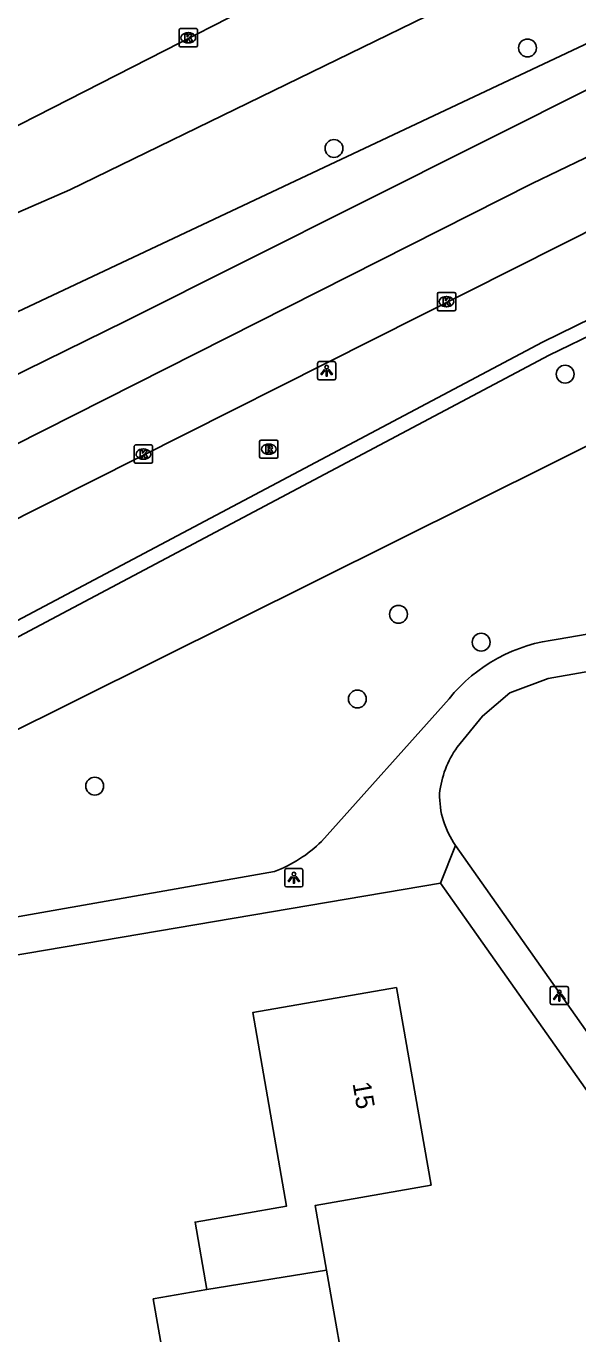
# Model space of a CAD drawing. Extents: x 162880 to 165536, y 384011 to 385179.
# Drawn here: x 164062.1 to 164092.3, y 384837.1 to 384908.7 of the extents above; entities that cross this region are included whole.
import ezdxf

# ---------------------------------------------------------------- set-up
doc = ezdxf.new("R2010")
doc.units = 0
for name, color, linetype in [('IMGEO_Berm_groen', 7, 'Continuous'), ('IMGEO_Boom', 7, 'Continuous'), ('IMGEO_Kolk', 7, 'Continuous'), ('IMGEO_Lichtpunt', 7, 'Continuous'), ('IMGEO_Loofbos', 7, 'Continuous'), ('IMGEO_Muur', 7, 'Continuous'), ('IMGEO_Pand', 7, 'Continuous'), ('IMGEO_Pand_nummerreeks', 7, 'Continuous'), ('IMGEO_Rijbaan_regionaal_gesloten', 7, 'Continuous'), ('IMGEO_Rioolput', 7, 'Continuous'), ('IMGEO_Voetpad_open', 7, 'Continuous')]:
    doc.layers.add(name, color=color, linetype=linetype)

msp = doc.modelspace()

# ---------------------------------------------------------------- linework, layer by layer
at = {"layer": 'IMGEO_Berm_groen'}
msp.add_lwpolyline([(164032.217, 384879.224), (164014.851, 384870.509), (164000.823, 384865.023), (164000, 384866.661), (163999.359, 384867.935), (164000, 384868.261), (164031.141, 384884.054), (164051.674, 384894.17), (164064.505, 384899.777), (164088.191, 384911.335), (164096.663, 384913.702), (164127.582, 384928.701), (164147.03, 384936.344), (164147.757, 384935.078), (164145.154, 384932.484), (164032.217, 384879.224)], dxfattribs=at)
at = {"layer": 'IMGEO_Boom'}
for centre in [(164089.567, 384907.542), (164078.97, 384902.036), (164091.626, 384889.665), (164082.501, 384876.507), (164087.028, 384874.977), (164080.251, 384871.865), (164065.869, 384867.091)]:
    msp.add_circle(centre, 0.489, dxfattribs=at)
at = {"layer": 'IMGEO_Kolk'}
for p, q in [((164070.565, 384908.601), (164071.417, 384908.601)), ((164070.49, 384907.675), (164070.49, 384908.527)), ((164070.978, 384908.381), (164071.003, 384908.381)), ((164071.491, 384908.527), (164071.491, 384907.675)), ((164071.417, 384907.601), (164070.565, 384907.601)), ((164071.001, 384907.821), (164070.976, 384907.821)), ((164084.632, 384893.215), (164084.632, 384894.067)), ((164084.707, 384894.141), (164085.559, 384894.141)), ((164085.12, 384893.921), (164085.145, 384893.921)), ((164085.633, 384894.067), (164085.633, 384893.215)), ((164085.559, 384893.141), (164084.707, 384893.141)), ((164085.143, 384893.361), (164085.118, 384893.361)), ((164068.034, 384884.86), (164068.034, 384885.712)), ((164068.109, 384885.786), (164068.961, 384885.786)), ((164069.035, 384885.712), (164069.035, 384884.86)), ((164068.545, 384885.006), (164068.52, 384885.006)), ((164068.522, 384885.566), (164068.547, 384885.566)), ((164068.961, 384884.786), (164068.109, 384884.786))]:
    msp.add_line(p, q, dxfattribs=at)
for points in [[(164070.565, 384908.601), (164071.417, 384908.601)], [(164070.49, 384907.675), (164070.49, 384908.527)], [(164070.811, 384908.301), (164070.934, 384908.301), (164070.934, 384908.15), (164071.064, 384908.301), (164071.228, 384908.301), (164071.082, 384908.15), (164071.235, 384907.901), (164071.083, 384907.901), (164070.998, 384908.065), (164070.934, 384907.998), (164070.934, 384907.901), (164070.811, 384907.901), (164070.811, 384908.301)], [(164071.491, 384908.527), (164071.491, 384907.675)], [(164071.417, 384907.601), (164070.565, 384907.601)], [(164084.632, 384893.215), (164084.632, 384894.067)], [(164084.707, 384894.141), (164085.559, 384894.141)], [(164084.953, 384893.841), (164085.076, 384893.841), (164085.076, 384893.69), (164085.206, 384893.841), (164085.37, 384893.841), (164085.224, 384893.69), (164085.377, 384893.441), (164085.225, 384893.441), (164085.14, 384893.605), (164085.076, 384893.538), (164085.076, 384893.441), (164084.953, 384893.441), (164084.953, 384893.841)], [(164085.633, 384894.067), (164085.633, 384893.215)], [(164085.559, 384893.141), (164084.707, 384893.141)], [(164068.034, 384884.86), (164068.034, 384885.712)], [(164068.109, 384885.786), (164068.961, 384885.786)], [(164069.035, 384885.712), (164069.035, 384884.86)], [(164068.355, 384885.486), (164068.478, 384885.486), (164068.478, 384885.335), (164068.608, 384885.486), (164068.772, 384885.486), (164068.626, 384885.335), (164068.779, 384885.086), (164068.627, 384885.086), (164068.542, 384885.25), (164068.478, 384885.183), (164068.478, 384885.086), (164068.355, 384885.086), (164068.355, 384885.486)], [(164068.961, 384884.786), (164068.109, 384884.786)]]:
    msp.add_lwpolyline(points, dxfattribs=at)
for centre, start, end in [((164070.567, 384908.525), 91.55205, 178.44795), ((164070.567, 384908.525), 91.55205, 178.44795), ((164071.415, 384908.525), 1.55205, 88.44795), ((164071.415, 384908.525), 1.55205, 88.44795), ((164070.567, 384907.677), 181.55205, 268.44795), ((164070.567, 384907.677), 181.55205, 268.44795), ((164071.415, 384907.677), 271.55205, 358.44795), ((164071.415, 384907.677), 271.55205, 358.44795), ((164084.709, 384894.065), 91.55205, 178.44795), ((164084.709, 384894.065), 91.55205, 178.44795), ((164085.557, 384894.065), 1.55205, 88.44795), ((164085.557, 384894.065), 1.55205, 88.44795), ((164084.709, 384893.217), 181.55205, 268.44795), ((164084.709, 384893.217), 181.55205, 268.44795), ((164085.557, 384893.217), 271.55205, 358.44795), ((164085.557, 384893.217), 271.55205, 358.44795), ((164068.111, 384885.71), 91.55205, 178.44795), ((164068.111, 384885.71), 91.55205, 178.44795), ((164068.959, 384885.71), 1.55205, 88.44795), ((164068.959, 384885.71), 1.55205, 88.44795), ((164068.111, 384884.862), 181.55205, 268.44795), ((164068.111, 384884.862), 181.55205, 268.44795), ((164068.959, 384884.862), 271.55205, 358.44795), ((164068.959, 384884.862), 271.55205, 358.44795)]:
    msp.add_arc(centre, 0.0765, start, end, dxfattribs=at)
for centre, major_axis, ratio, start_param, end_param in [((164070.977, 384908.101), (-0.387, 0.002), 0.722429, 4.712389, 7.853982), ((164071.002, 384908.101), (-0.39, 0.002), 0.717154, 1.570796, 4.712389), ((164085.119, 384893.641), (-0.387, 0.002), 0.722429, 4.712389, 7.853982), ((164085.144, 384893.641), (-0.39, 0.002), 0.717154, 1.570796, 4.712389), ((164068.521, 384885.286), (-0.387, 0.002), 0.722429, 4.712389, 7.853982), ((164068.546, 384885.286), (-0.39, 0.002), 0.717154, 1.570796, 4.712389)]:
    msp.add_ellipse(centre, major_axis=major_axis, ratio=ratio, start_param=start_param, end_param=end_param, dxfattribs=at)
at = {"layer": 'IMGEO_Lichtpunt'}
for p, q in [((164078.069, 384890.257), (164078.069, 384889.45)), ((164078.069, 384890.257), (164078.069, 384889.45)), ((164078.971, 384890.352), (164078.163, 384890.352)), ((164078.971, 384890.352), (164078.163, 384890.352)), ((164079.065, 384889.45), (164079.065, 384890.257)), ((164079.065, 384889.45), (164079.065, 384890.257)), ((164078.163, 384889.356), (164078.971, 384889.356)), ((164078.163, 384889.356), (164078.971, 384889.356)), ((164076.276, 384862.473), (164076.276, 384861.666)), ((164076.276, 384862.473), (164076.276, 384861.666)), ((164077.178, 384862.568), (164076.37, 384862.568)), ((164077.178, 384862.568), (164076.37, 384862.568)), ((164077.272, 384861.666), (164077.272, 384862.473)), ((164077.272, 384861.666), (164077.272, 384862.473)), ((164076.37, 384861.572), (164077.178, 384861.572)), ((164076.37, 384861.572), (164077.178, 384861.572)), ((164090.809, 384856.019), (164090.809, 384855.212)), ((164090.809, 384856.019), (164090.809, 384855.212)), ((164091.711, 384856.114), (164090.903, 384856.114)), ((164091.711, 384856.114), (164090.903, 384856.114)), ((164091.805, 384855.212), (164091.805, 384856.019)), ((164091.805, 384855.212), (164091.805, 384856.019)), ((164090.903, 384855.118), (164091.711, 384855.118)), ((164090.903, 384855.118), (164091.711, 384855.118))]:
    msp.add_line(p, q, dxfattribs=at)
for points in [[(164078.443, 384889.921), (164078.482, 384889.893), (164078.294, 384889.631), (164078.256, 384889.658), (164078.443, 384889.921)], [(164078.545, 384889.873), (164078.592, 384889.873), (164078.592, 384889.551), (164078.545, 384889.551), (164078.545, 384889.873)], [(164078.655, 384889.893), (164078.693, 384889.92), (164078.88, 384889.658), (164078.841, 384889.63), (164078.655, 384889.893)], [(164076.65, 384862.137), (164076.689, 384862.109), (164076.501, 384861.847), (164076.463, 384861.874), (164076.65, 384862.137)], [(164076.752, 384862.089), (164076.799, 384862.089), (164076.799, 384861.767), (164076.752, 384861.767), (164076.752, 384862.089)], [(164076.862, 384862.109), (164076.9, 384862.136), (164077.087, 384861.874), (164077.048, 384861.846), (164076.862, 384862.109)], [(164091.183, 384855.683), (164091.222, 384855.655), (164091.034, 384855.393), (164090.996, 384855.42), (164091.183, 384855.683)], [(164091.285, 384855.635), (164091.332, 384855.635), (164091.332, 384855.313), (164091.285, 384855.313), (164091.285, 384855.635)], [(164091.395, 384855.655), (164091.433, 384855.682), (164091.62, 384855.42), (164091.581, 384855.392), (164091.395, 384855.655)]]:
    msp.add_lwpolyline(points, dxfattribs=at)
for centre in [(164078.568, 384890.055), (164076.775, 384862.271), (164091.308, 384855.817)]:
    msp.add_circle(centre, 0.0994, dxfattribs=at)
for centre, start, end in [((164078.163, 384890.257), 90, 180), ((164078.163, 384890.257), 90, 180), ((164078.971, 384890.257), 0, 90), ((164078.971, 384890.257), 0, 90), ((164078.163, 384889.45), 180, 270), ((164078.163, 384889.45), 180, 270), ((164078.971, 384889.45), 270, 0), ((164078.971, 384889.45), 270, 360), ((164076.37, 384862.473), 90, 180), ((164076.37, 384862.473), 90, 180), ((164077.178, 384862.473), 0, 90), ((164077.178, 384862.473), 0, 90), ((164076.37, 384861.666), 180, 270), ((164076.37, 384861.666), 180, 270), ((164077.178, 384861.666), 270, 0), ((164077.178, 384861.666), 270, 360), ((164090.903, 384856.019), 90, 180), ((164090.903, 384856.019), 90, 180), ((164091.711, 384856.019), 0, 90), ((164091.711, 384856.019), 0, 90), ((164090.903, 384855.212), 180, 270), ((164090.903, 384855.212), 180, 270), ((164091.711, 384855.212), 270, 0), ((164091.711, 384855.212), 270, 360)]:
    msp.add_arc(centre, 0.0946, start, end, dxfattribs=at)
at = {"layer": 'IMGEO_Loofbos'}
msp.add_lwpolyline([(163995.186, 384834.864), (164013.856, 384844.891), (164056.21, 384867.499), (164121.511, 384900.024), (164145.911, 384911.473), (164147.204, 384912.079)], dxfattribs=at)
at = {"layer": 'IMGEO_Muur'}
for points in [[(164200.612, 384942.085), (164200.456, 384942.424), (164096.894, 384894.556), (164097.59, 384893.077), (164094.686, 384891.713), (164094.002, 384893.195), (164090.38, 384891.428), (164028.566, 384858.623), (164029.317, 384857.211), (164003.031, 384843.382), (164002.673, 384844.106), (163992.862, 384838.663), (163904.353, 384789.557), (163905.165, 384788.158), (163898.84, 384784.624), (163898.055, 384786.032), (163851.73, 384760.24), (163852.526, 384758.821), (163848.3, 384756.508), (163847.517, 384757.905), (163830.64, 384748.494)], [(164146.429, 384916.559), (164097.974, 384894.163), (164098.667, 384892.689), (164094.293, 384890.633), (164093.613, 384892.104), (164090.747, 384890.706), (164029.662, 384858.288), (164030.414, 384856.873), (164002.673, 384842.278), (164002.323, 384842.986), (163993.285, 384837.971)]]:
    msp.add_lwpolyline(points, dxfattribs=at)
at = {"layer": 'IMGEO_Pand'}
for points in [[(164072.016, 384839.501), (164071.368, 384843.204), (164076.377, 384844.08), (164074.522, 384854.678), (164082.392, 384856.055), (164084.286, 384845.225), (164077.943, 384844.116), (164078.564, 384840.565)], [(164078.564, 384840.565), (164079.816, 384833.412), (164074.843, 384832.542), (164075.587, 384828.291), (164075.129, 384828.211), (164076.68, 384819.337), (164072.228, 384818.558), (164071.403, 384823.277), (164072.112, 384823.401), (164071.386, 384827.557), (164064.753, 384826.397), (164063.379, 384834.25), (164069.708, 384835.357), (164069.073, 384838.986), (164072.016, 384839.501)], [(164078.564, 384840.565), (164072.016, 384839.501)]]:
    msp.add_lwpolyline(points, dxfattribs=at)
at = {"layer": 'IMGEO_Rijbaan_regionaal_gesloten'}
for points in [[(163835.792, 384780.313), (163853.532, 384790.429), (163965.351, 384851.941), (163979.889, 384859.859), (163992.463, 384866.708), (164000, 384871.062), (164028.426, 384886.323), (164076.715, 384911.005), (164118.056, 384931.016), (164146.558, 384944.405), (164192.181, 384964.916), (164201.656, 384969.026), (164204.447, 384970.197)], [(163758.776, 384722.121), (163808.011, 384750), (163831.501, 384763.288), (163866.498, 384783.086), (163871.528, 384785.88), (163986.202, 384849.544), (164000, 384857.205), (164034.372, 384875.786), (164036.883, 384877.143), (164052.195, 384885.028), (164067.558, 384892.574), (164106.58, 384912.17), (164139.838, 384928.005), (164149.304, 384932.387), (164167.623, 384940.868), (164194.28, 384952.4), (164204.946, 384957.301), (164210.03, 384959.452)], [(163746.451, 384711.077), (163775.991, 384727.906), (163831.875, 384759.566), (163922.856, 384810.618), (163989.543, 384847.584), (164018.488, 384863.379), (164049.693, 384879.822), (164089.819, 384900.11), (164135.969, 384922.347), (164180.496, 384942.699), (164211.617, 384956.322)], [(163802.215, 384738.589), (163806.699, 384741.137), (163829.125, 384753.852), (163852.299, 384766.881), (163989.862, 384843.563), (164000, 384849.214), (164050.321, 384876.053), (164099.056, 384900.61), (164120.666, 384911.245), (164144.651, 384922.332), (164153.885, 384926.74), (164175.004, 384936.259), (164201.359, 384947.888), (164213.333, 384952.939)]]:
    msp.add_lwpolyline(points, dxfattribs=at)
at = {"layer": 'IMGEO_Rioolput'}
for p, q in [((164074.899, 384885.132), (164074.899, 384885.984)), ((164074.974, 384886.058), (164075.826, 384886.058)), ((164075.387, 384885.838), (164075.412, 384885.838)), ((164075.9, 384885.984), (164075.9, 384885.132)), ((164075.826, 384885.058), (164074.974, 384885.058)), ((164075.41, 384885.278), (164075.385, 384885.278))]:
    msp.add_line(p, q, dxfattribs=at)
for points in [[(164074.899, 384885.132), (164074.899, 384885.984)], [(164074.974, 384886.058), (164075.826, 384886.058)], [(164075.488, 384885.756), (164075.236, 384885.758), (164075.236, 384885.358)], [(164075.414, 384885.677), (164075.36, 384885.677), (164075.36, 384885.596)], [(164075.9, 384885.984), (164075.9, 384885.132)], [(164075.826, 384885.058), (164074.974, 384885.058)], [(164075.236, 384885.358), (164075.36, 384885.358), (164075.36, 384885.52), (164075.371, 384885.52)], [(164075.36, 384885.596), (164075.412, 384885.596)], [(164075.418, 384885.491), (164075.489, 384885.358), (164075.629, 384885.358), (164075.564, 384885.484)]]:
    msp.add_lwpolyline(points, dxfattribs=at)
for centre, radius, start, end in [((164074.976, 384885.982), 0.0765, 91.55205, 178.44795), ((164074.976, 384885.982), 0.0765, 91.55205, 178.44795), ((164075.42, 384885.581), 0.0964, 77.00612, 93.18647), ((164075.434, 384885.638), 0.0378, 276.66336, 79.67722), ((164075.487, 384885.646), 0.109, 350.36119, 89.41601), ((164075.824, 384885.982), 0.0765, 1.55205, 88.44795), ((164075.824, 384885.982), 0.0765, 1.55205, 88.44795), ((164074.976, 384885.134), 0.0765, 181.55205, 268.44795), ((164074.976, 384885.134), 0.0765, 181.55205, 268.44795), ((164075.37, 384885.467), 0.0533, 26.02933, 88.69889), ((164075.396, 384885.785), 0.19, 274.7715, 282.96867), ((164075.485, 384885.646), 0.112, 277.58423, 350.98172), ((164075.469, 384885.431), 0.108, 29.51342, 73.79051), ((164075.824, 384885.134), 0.0765, 271.55205, 358.44795), ((164075.824, 384885.134), 0.0765, 271.55205, 358.44795)]:
    msp.add_arc(centre, radius, start, end, dxfattribs=at)
for centre, major_axis, ratio, start_param, end_param in [((164075.386, 384885.558), (-0.387, 0.002), 0.722429, 4.712389, 7.853982), ((164075.411, 384885.558), (-0.39, 0.002), 0.717154, 1.570796, 4.712389)]:
    msp.add_ellipse(centre, major_axis=major_axis, ratio=ratio, start_param=start_param, end_param=end_param, dxfattribs=at)
at = {"layer": 'IMGEO_Voetpad_open'}
for points in [[(164085.713, 384869.224), (164087.098, 384870.925), (164088.607, 384872.208), (164090.69, 384872.995), (164129.715, 384879.866), (164130.028, 384878.398), (164146.679, 384881.29)], [(164098.553, 384876.402), (164091.251, 384875.139)], [(164085.269, 384871.88), (164078.287, 384864.053)], [(164084.805, 384861.777), (164085.628, 384863.844)], [(164099.07, 384844.744), (164085.628, 384863.844)], [(164075.721, 384862.412), (164053.428, 384858.48), (164025.569, 384843.672), (164017.433, 384839.249), (164000, 384829.772), (163989.11, 384823.838)], [(164084.805, 384861.777), (164053.905, 384856.524), (164027.172, 384842.065), (164026.414, 384841.909), (164018.477, 384837.603), (164000, 384827.578), (163995.706, 384825.248), (163982.11, 384817.71), (163975.276, 384813.355)], [(164097.671, 384843.522), (164084.805, 384861.777)]]:
    msp.add_lwpolyline(points, dxfattribs=at)
for centre, radius, start, end in [((164092.211, 384866.257), 8.933, 96.16861, 140.99458), ((164090.074, 384866.126), 5.35, 144.61085, 173.99034), ((164089.488, 384866.586), 4.735, 178.79412, 215.39434), ((164073.006, 384869.484), 7.576, 291.00223, 314.19696)]:
    msp.add_arc(centre, radius, start, end, dxfattribs=at)

# ---------------------------------------------------------------- texts
at = {"layer": 'IMGEO_Pand_nummerreeks'}
msp.add_text('15', height=1, rotation=279.91982, dxfattribs=at).set_placement((164079.981, 384850.799))

doc.saveas('drawing.dxf')
